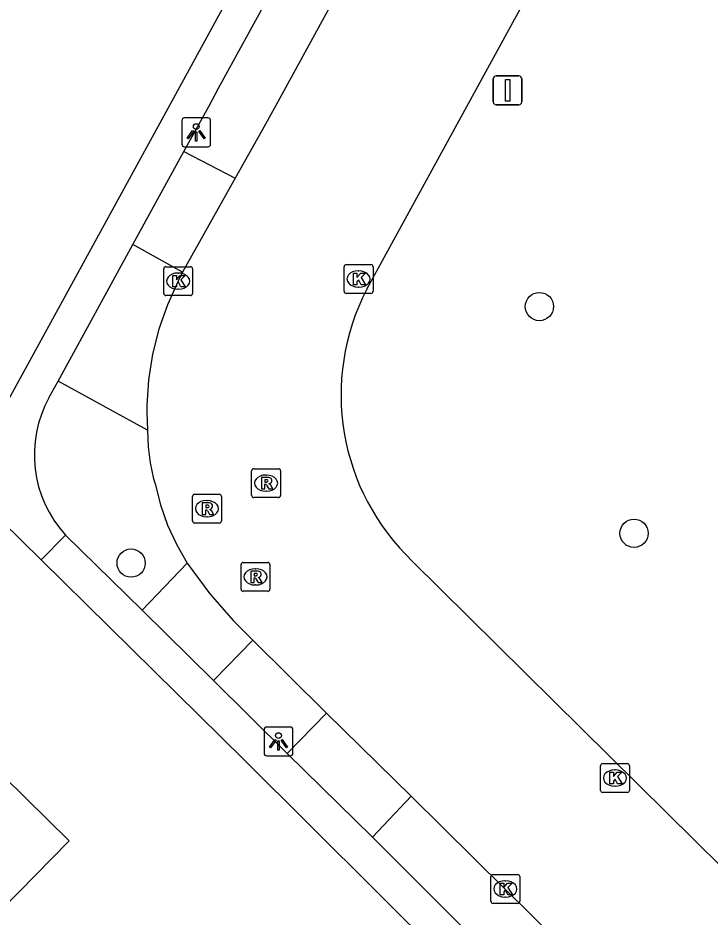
# Model space of a CAD drawing. Extents: x 160457 to 162082, y 388340 to 389736.
# Drawn here: x 160521.73 to 160545.71, y 389337.73 to 389368.86 of the extents above; entities that cross this region are included whole.
import ezdxf

# ---------------------------------------------------------------- set-up
doc = ezdxf.new("R2010")
doc.units = 0
for name, color, linetype in [('IMGEO_Boom', 7, 'Continuous'), ('IMGEO_Kolk', 7, 'Continuous'), ('IMGEO_Lichtpunt', 7, 'Continuous'), ('IMGEO_Pand', 7, 'Continuous'), ('IMGEO_Parkeervlak_open', 7, 'Continuous'), ('IMGEO_Rijbaan_lokaal_gesloten', 7, 'Continuous'), ('IMGEO_Rioolput', 7, 'Continuous'), ('IMGEO_Verkeersbordpaal', 7, 'Continuous'), ('IMGEO_Voetpad_open', 7, 'Continuous')]:
    doc.layers.add(name, color=color, linetype=linetype)

msp = doc.modelspace()

# ---------------------------------------------------------------- linework, layer by layer
at = {"layer": 'IMGEO_Boom'}
for centre in [(160539.796, 389358.868), (160543.074, 389351.016), (160525.652, 389349.984)]:
    msp.add_circle(centre, 0.489, dxfattribs=at)
at = {"layer": 'IMGEO_Kolk'}
for p, q in [((160526.781, 389359.323), (160526.781, 389360.175)), ((160526.856, 389360.249), (160527.708, 389360.249)), ((160527.782, 389360.175), (160527.782, 389359.323)), ((160533.03, 389359.396), (160533.03, 389360.248)), ((160533.105, 389360.322), (160533.957, 389360.322)), ((160533.518, 389360.102), (160533.543, 389360.102)), ((160534.031, 389360.248), (160534.031, 389359.396)), ((160527.269, 389360.029), (160527.294, 389360.029)), ((160527.292, 389359.469), (160527.267, 389359.469)), ((160533.541, 389359.542), (160533.516, 389359.542)), ((160527.708, 389359.249), (160526.856, 389359.249)), ((160533.957, 389359.322), (160533.105, 389359.322)), ((160541.913, 389342.116), (160541.913, 389342.968)), ((160541.988, 389343.042), (160542.84, 389343.042)), ((160542.914, 389342.968), (160542.914, 389342.116)), ((160542.401, 389342.822), (160542.426, 389342.822)), ((160542.84, 389342.042), (160541.988, 389342.042)), ((160542.424, 389342.262), (160542.399, 389342.262)), ((160538.189, 389339.201), (160539.041, 389339.201)), ((160538.114, 389338.275), (160538.114, 389339.127)), ((160538.602, 389338.981), (160538.627, 389338.981)), ((160539.115, 389339.127), (160539.115, 389338.275)), ((160538.625, 389338.421), (160538.6, 389338.421)), ((160539.041, 389338.201), (160538.189, 389338.201))]:
    msp.add_line(p, q, dxfattribs=at)
for points in [[(160526.781, 389359.323), (160526.781, 389360.175)], [(160526.856, 389360.249), (160527.708, 389360.249)], [(160527.782, 389360.175), (160527.782, 389359.323)], [(160533.03, 389359.396), (160533.03, 389360.248)], [(160533.105, 389360.322), (160533.957, 389360.322)], [(160534.031, 389360.248), (160534.031, 389359.396)], [(160527.102, 389359.949), (160527.225, 389359.949), (160527.225, 389359.798), (160527.355, 389359.949), (160527.519, 389359.949), (160527.373, 389359.798), (160527.526, 389359.549), (160527.374, 389359.549), (160527.289, 389359.713), (160527.225, 389359.646), (160527.225, 389359.549), (160527.102, 389359.549), (160527.102, 389359.949)], [(160533.351, 389360.022), (160533.474, 389360.022), (160533.474, 389359.871), (160533.604, 389360.022), (160533.768, 389360.022), (160533.622, 389359.871), (160533.775, 389359.622), (160533.623, 389359.622), (160533.538, 389359.786), (160533.474, 389359.719), (160533.474, 389359.622), (160533.351, 389359.622), (160533.351, 389360.022)], [(160527.708, 389359.249), (160526.856, 389359.249)], [(160533.957, 389359.322), (160533.105, 389359.322)], [(160541.913, 389342.116), (160541.913, 389342.968)], [(160541.988, 389343.042), (160542.84, 389343.042)], [(160542.914, 389342.968), (160542.914, 389342.116)], [(160542.234, 389342.742), (160542.357, 389342.742), (160542.357, 389342.591), (160542.487, 389342.742), (160542.651, 389342.742), (160542.505, 389342.591), (160542.658, 389342.342), (160542.506, 389342.342), (160542.421, 389342.506), (160542.357, 389342.439), (160542.357, 389342.342), (160542.234, 389342.342), (160542.234, 389342.742)], [(160542.84, 389342.042), (160541.988, 389342.042)], [(160538.189, 389339.201), (160539.041, 389339.201)], [(160538.114, 389338.275), (160538.114, 389339.127)], [(160538.435, 389338.901), (160538.558, 389338.901), (160538.558, 389338.75), (160538.688, 389338.901), (160538.852, 389338.901), (160538.706, 389338.75), (160538.859, 389338.501), (160538.707, 389338.501), (160538.622, 389338.665), (160538.558, 389338.598), (160538.558, 389338.501), (160538.435, 389338.501), (160538.435, 389338.901)], [(160539.115, 389339.127), (160539.115, 389338.275)], [(160539.041, 389338.201), (160538.189, 389338.201)]]:
    msp.add_lwpolyline(points, dxfattribs=at)
for centre, start, end in [((160526.858, 389360.173), 91.552, 178.448), ((160526.858, 389360.173), 91.552, 178.448), ((160527.706, 389360.173), 1.552, 88.448), ((160527.706, 389360.173), 1.552, 88.448), ((160533.107, 389360.246), 91.552, 178.448), ((160533.107, 389360.246), 91.552, 178.448), ((160533.955, 389360.246), 1.552, 88.448), ((160533.955, 389360.246), 1.552, 88.448), ((160526.858, 389359.325), 181.552, 268.448), ((160526.858, 389359.325), 181.552, 268.448), ((160527.706, 389359.325), 271.552, 358.448), ((160527.706, 389359.325), 271.552, 358.448), ((160533.107, 389359.398), 181.552, 268.448), ((160533.107, 389359.398), 181.552, 268.448), ((160533.955, 389359.398), 271.552, 358.448), ((160533.955, 389359.398), 271.552, 358.448), ((160541.99, 389342.966), 91.552, 178.448), ((160541.99, 389342.966), 91.552, 178.448), ((160542.838, 389342.966), 1.552, 88.448), ((160542.838, 389342.966), 1.552, 88.448), ((160541.99, 389342.118), 181.552, 268.448), ((160541.99, 389342.118), 181.552, 268.448), ((160542.838, 389342.118), 271.552, 358.448), ((160542.838, 389342.118), 271.552, 358.448), ((160538.191, 389339.125), 91.552, 178.448), ((160538.191, 389339.125), 91.552, 178.448), ((160539.039, 389339.125), 1.552, 88.448), ((160539.039, 389339.125), 1.552, 88.448), ((160538.191, 389338.277), 181.552, 268.448), ((160538.191, 389338.277), 181.552, 268.448), ((160539.039, 389338.277), 271.552, 358.448), ((160539.039, 389338.277), 271.552, 358.448)]:
    msp.add_arc(centre, 0.0765, start, end, dxfattribs=at)
for centre, major_axis, ratio, start_param, end_param in [((160533.517, 389359.822), (-0.387, 0.002), 0.722429, 4.712389, 7.853982), ((160533.542, 389359.822), (-0.39, 0.002), 0.717154, 1.570796, 4.712389), ((160527.268, 389359.749), (-0.387, 0.002), 0.722429, 4.712389, 7.853982), ((160527.293, 389359.749), (-0.39, 0.002), 0.717154, 1.570796, 4.712389), ((160542.4, 389342.542), (-0.387, 0.002), 0.722429, 4.712389, 7.853982), ((160542.425, 389342.542), (-0.39, 0.002), 0.717154, 1.570796, 4.712389), ((160538.601, 389338.701), (-0.387, 0.002), 0.722429, 4.712389, 7.853982), ((160538.626, 389338.701), (-0.39, 0.002), 0.717154, 1.570796, 4.712389)]:
    msp.add_ellipse(centre, major_axis=major_axis, ratio=ratio, start_param=start_param, end_param=end_param, dxfattribs=at)
at = {"layer": 'IMGEO_Lichtpunt'}
for p, q in [((160528.31, 389365.398), (160527.502, 389365.398)), ((160528.31, 389365.398), (160527.502, 389365.398)), ((160527.408, 389365.303), (160527.408, 389364.496)), ((160527.408, 389365.303), (160527.408, 389364.496)), ((160528.404, 389364.496), (160528.404, 389365.303)), ((160528.404, 389364.496), (160528.404, 389365.303)), ((160527.502, 389364.402), (160528.31, 389364.402)), ((160527.502, 389364.402), (160528.31, 389364.402)), ((160530.259, 389344.213), (160530.259, 389343.406)), ((160530.259, 389344.213), (160530.259, 389343.406)), ((160531.161, 389344.308), (160530.353, 389344.308)), ((160531.161, 389344.308), (160530.353, 389344.308)), ((160531.255, 389343.406), (160531.255, 389344.213)), ((160531.255, 389343.406), (160531.255, 389344.213)), ((160530.353, 389343.312), (160531.161, 389343.312)), ((160530.353, 389343.312), (160531.161, 389343.312))]:
    msp.add_line(p, q, dxfattribs=at)
for points in [[(160527.782, 389364.967), (160527.821, 389364.939), (160527.633, 389364.677), (160527.595, 389364.704), (160527.782, 389364.967)], [(160527.884, 389364.919), (160527.931, 389364.919), (160527.931, 389364.597), (160527.884, 389364.597), (160527.884, 389364.919)], [(160527.994, 389364.939), (160528.032, 389364.966), (160528.219, 389364.704), (160528.18, 389364.676), (160527.994, 389364.939)], [(160530.633, 389343.877), (160530.672, 389343.849), (160530.484, 389343.587), (160530.446, 389343.614), (160530.633, 389343.877)], [(160530.845, 389343.849), (160530.883, 389343.876), (160531.07, 389343.614), (160531.031, 389343.586), (160530.845, 389343.849)], [(160530.735, 389343.829), (160530.782, 389343.829), (160530.782, 389343.507), (160530.735, 389343.507), (160530.735, 389343.829)]]:
    msp.add_lwpolyline(points, dxfattribs=at)
for centre in [(160527.907, 389365.101), (160530.758, 389344.011)]:
    msp.add_circle(centre, 0.0994, dxfattribs=at)
for centre, start, end in [((160527.502, 389365.303), 90, 180), ((160527.502, 389365.303), 90, 180), ((160528.31, 389365.303), 0, 90), ((160528.31, 389365.303), 0, 90), ((160527.502, 389364.496), 180, 270), ((160527.502, 389364.496), 180, 270), ((160528.31, 389364.496), 270, 0), ((160528.31, 389364.496), 270, 360), ((160530.353, 389344.213), 90, 180), ((160530.353, 389344.213), 90, 180), ((160531.161, 389344.213), 0, 90), ((160531.161, 389344.213), 0, 90), ((160530.353, 389343.406), 180, 270), ((160530.353, 389343.406), 180, 270), ((160531.161, 389343.406), 270, 0), ((160531.161, 389343.406), 270, 360)]:
    msp.add_arc(centre, 0.0946, start, end, dxfattribs=at)
at = {"layer": 'IMGEO_Pand'}
msp.add_lwpolyline([(160519.995, 389336.801), (160523.503, 389340.363), (160515.197, 389348.527), (160511.256, 389344.521), (160508.271, 389347.457), (160505.422, 389344.566), (160503.112, 389346.843), (160500, 389343.682), (160499.605, 389343.281), (160499.294, 389342.965), (160500, 389342.27), (160502.467, 389339.842), (160503.905, 389341.304), (160511.348, 389333.977), (160513.2, 389335.859), (160516.18, 389332.926), (160519.995, 389336.801)], dxfattribs=at)
at = {"layer": 'IMGEO_Parkeervlak_open'}
msp.add_lwpolyline([(160526.218, 389354.582), (160523.124, 389356.279)], dxfattribs=at)
at = {"layer": 'IMGEO_Rijbaan_lokaal_gesloten'}
for points in [[(160533.816, 389359.468), (160544.393, 389378.79)], [(160535.675, 389374.996), (160530.661, 389365.828), (160530.128, 389364.875), (160529.254, 389363.312)], [(160529.254, 389363.312), (160527.436, 389360.063)], [(160527.436, 389360.063), (160527.28, 389359.749), (160526.91, 389358.932), (160526.615, 389358.086), (160526.396, 389357.217), (160526.256, 389356.331), (160526.196, 389355.437), (160526.193, 389355.212), (160526.218, 389354.582)], [(160526.218, 389354.582), (160526.239, 389354.016), (160526.311, 389353.454), (160526.432, 389352.9), (160526.479, 389352.733), (160526.666, 389352.007), (160526.917, 389351.3), (160527.23, 389350.618), (160527.592, 389349.984)], [(160527.592, 389349.984), (160528.377, 389348.92), (160529.196, 389347.99), (160529.869, 389347.313)], [(160585.222, 389300.837), (160535.404, 389350.045)], [(160529.869, 389347.313), (160532.421, 389344.791)], [(160532.421, 389344.791), (160535.356, 389341.909)], [(160535.356, 389341.909), (160538.614, 389338.699), (160543.879, 389333.495)]]:
    msp.add_lwpolyline(points, dxfattribs=at)
msp.add_arc((160540.869, 389355.811), 7.945, 152.5972, 226.5345, dxfattribs=at)
at = {"layer": 'IMGEO_Rioolput'}
for p, q in [((160529.902, 389353.254), (160530.754, 389353.254)), ((160529.827, 389352.328), (160529.827, 389353.18)), ((160530.315, 389353.034), (160530.34, 389353.034)), ((160530.828, 389353.18), (160530.828, 389352.328)), ((160527.777, 389351.443), (160527.777, 389352.295)), ((160527.852, 389352.369), (160528.704, 389352.369)), ((160528.778, 389352.295), (160528.778, 389351.443)), ((160530.338, 389352.474), (160530.313, 389352.474)), ((160528.265, 389352.149), (160528.29, 389352.149)), ((160530.754, 389352.254), (160529.902, 389352.254)), ((160528.704, 389351.369), (160527.852, 389351.369)), ((160528.288, 389351.589), (160528.263, 389351.589)), ((160529.458, 389349.081), (160529.458, 389349.933)), ((160529.533, 389350.007), (160530.385, 389350.007)), ((160529.946, 389349.787), (160529.971, 389349.787)), ((160530.459, 389349.933), (160530.459, 389349.081)), ((160529.969, 389349.227), (160529.944, 389349.227)), ((160530.385, 389349.007), (160529.533, 389349.007))]:
    msp.add_line(p, q, dxfattribs=at)
for points in [[(160529.902, 389353.254), (160530.754, 389353.254)], [(160529.827, 389352.328), (160529.827, 389353.18)], [(160530.416, 389352.952), (160530.164, 389352.954), (160530.164, 389352.554)], [(160530.828, 389353.18), (160530.828, 389352.328)], [(160530.164, 389352.554), (160530.288, 389352.554), (160530.288, 389352.716), (160530.299, 389352.716)], [(160530.342, 389352.873), (160530.288, 389352.873), (160530.288, 389352.792)], [(160530.288, 389352.792), (160530.34, 389352.792)], [(160530.346, 389352.687), (160530.417, 389352.554), (160530.557, 389352.554), (160530.492, 389352.68)], [(160527.777, 389351.443), (160527.777, 389352.295)], [(160527.852, 389352.369), (160528.704, 389352.369)], [(160528.778, 389352.295), (160528.778, 389351.443)], [(160528.366, 389352.067), (160528.114, 389352.069), (160528.114, 389351.669)], [(160528.292, 389351.988), (160528.238, 389351.988), (160528.238, 389351.907)], [(160530.754, 389352.254), (160529.902, 389352.254)], [(160528.114, 389351.669), (160528.238, 389351.669), (160528.238, 389351.831), (160528.249, 389351.831)], [(160528.238, 389351.907), (160528.29, 389351.907)], [(160528.296, 389351.802), (160528.367, 389351.669), (160528.507, 389351.669), (160528.442, 389351.795)], [(160528.704, 389351.369), (160527.852, 389351.369)], [(160529.458, 389349.081), (160529.458, 389349.933)], [(160529.533, 389350.007), (160530.385, 389350.007)], [(160530.459, 389349.933), (160530.459, 389349.081)], [(160530.047, 389349.705), (160529.795, 389349.707), (160529.795, 389349.307)], [(160529.795, 389349.307), (160529.919, 389349.307), (160529.919, 389349.469), (160529.93, 389349.469)], [(160529.973, 389349.626), (160529.919, 389349.626), (160529.919, 389349.545)], [(160529.919, 389349.545), (160529.971, 389349.545)], [(160529.977, 389349.44), (160530.048, 389349.307), (160530.188, 389349.307), (160530.123, 389349.433)], [(160530.385, 389349.007), (160529.533, 389349.007)]]:
    msp.add_lwpolyline(points, dxfattribs=at)
for centre, radius, start, end in [((160529.904, 389353.178), 0.0765, 91.552, 178.448), ((160529.904, 389353.178), 0.0765, 91.552, 178.448), ((160530.752, 389353.178), 0.0765, 1.552, 88.448), ((160530.752, 389353.178), 0.0765, 1.552, 88.448), ((160530.415, 389352.842), 0.109, 350.3612, 89.416), ((160530.298, 389352.663), 0.0533, 26.0293, 88.6989), ((160530.324, 389352.981), 0.19, 274.7715, 282.9687), ((160530.348, 389352.777), 0.0964, 77.0061, 93.1865), ((160530.362, 389352.834), 0.0378, 276.6634, 79.6772), ((160530.413, 389352.842), 0.112, 277.5842, 350.9817), ((160530.397, 389352.627), 0.108, 29.5134, 73.7905), ((160527.854, 389352.293), 0.0765, 91.552, 178.448), ((160527.854, 389352.293), 0.0765, 91.552, 178.448), ((160528.702, 389352.293), 0.0765, 1.552, 88.448), ((160528.702, 389352.293), 0.0765, 1.552, 88.448), ((160529.904, 389352.33), 0.0765, 181.552, 268.448), ((160529.904, 389352.33), 0.0765, 181.552, 268.448), ((160530.752, 389352.33), 0.0765, 271.552, 358.448), ((160530.752, 389352.33), 0.0765, 271.552, 358.448), ((160528.298, 389351.892), 0.0964, 77.0061, 93.1865), ((160528.312, 389351.949), 0.0378, 276.6634, 79.6772), ((160528.365, 389351.957), 0.109, 350.3612, 89.416), ((160528.248, 389351.778), 0.0533, 26.0293, 88.6989), ((160528.274, 389352.096), 0.19, 274.7715, 282.9687), ((160528.363, 389351.957), 0.112, 277.5842, 350.9817), ((160528.347, 389351.742), 0.108, 29.5134, 73.7905), ((160527.854, 389351.445), 0.0765, 181.552, 268.448), ((160527.854, 389351.445), 0.0765, 181.552, 268.448), ((160528.702, 389351.445), 0.0765, 271.552, 358.448), ((160528.702, 389351.445), 0.0765, 271.552, 358.448), ((160529.535, 389349.931), 0.0765, 91.552, 178.448), ((160529.535, 389349.931), 0.0765, 91.552, 178.448), ((160530.383, 389349.931), 0.0765, 1.552, 88.448), ((160530.383, 389349.931), 0.0765, 1.552, 88.448), ((160529.929, 389349.416), 0.0533, 26.0293, 88.6989), ((160529.955, 389349.734), 0.19, 274.7715, 282.9687), ((160529.979, 389349.53), 0.0964, 77.0061, 93.1865), ((160529.993, 389349.587), 0.0378, 276.6634, 79.6772), ((160530.046, 389349.595), 0.109, 350.3612, 89.416), ((160530.044, 389349.595), 0.112, 277.5842, 350.9817), ((160530.028, 389349.38), 0.108, 29.5134, 73.7905), ((160529.535, 389349.083), 0.0765, 181.552, 268.448), ((160529.535, 389349.083), 0.0765, 181.552, 268.448), ((160530.383, 389349.083), 0.0765, 271.552, 358.448), ((160530.383, 389349.083), 0.0765, 271.552, 358.448)]:
    msp.add_arc(centre, radius, start, end, dxfattribs=at)
for centre, major_axis, ratio, start_param, end_param in [((160530.314, 389352.754), (-0.387, 0.002), 0.722429, 4.712389, 7.853982), ((160530.339, 389352.754), (-0.39, 0.002), 0.717154, 1.570796, 4.712389), ((160528.264, 389351.869), (-0.387, 0.002), 0.722429, 4.712389, 7.853982), ((160528.289, 389351.869), (-0.39, 0.002), 0.717154, 1.570796, 4.712389), ((160529.945, 389349.507), (-0.387, 0.002), 0.722429, 4.712389, 7.853982), ((160529.97, 389349.507), (-0.39, 0.002), 0.717154, 1.570796, 4.712389)]:
    msp.add_ellipse(centre, major_axis=major_axis, ratio=ratio, start_param=start_param, end_param=end_param, dxfattribs=at)
at = {"layer": 'IMGEO_Verkeersbordpaal'}
for p, q in [((160538.196, 389365.954), (160538.196, 389366.754)), ((160538.196, 389366.754), (160538.196, 389365.954)), ((160538.296, 389366.854), (160539.086, 389366.854)), ((160539.086, 389366.854), (160538.296, 389366.854)), ((160539.186, 389366.754), (160539.186, 389365.954)), ((160539.186, 389365.954), (160539.186, 389366.754)), ((160539.086, 389365.854), (160538.296, 389365.854)), ((160538.296, 389365.854), (160539.086, 389365.854))]:
    msp.add_line(p, q, dxfattribs=at)
msp.add_lwpolyline([(160538.616, 389366.729), (160538.766, 389366.729), (160538.766, 389365.979), (160538.616, 389365.979), (160538.616, 389366.729)], dxfattribs=at)
for centre, start, end in [((160538.296, 389366.754), 90, 180), ((160538.296, 389366.754), 90, 180), ((160539.086, 389366.754), 0, 90), ((160539.086, 389366.754), 360, 90), ((160538.296, 389365.954), 180, 270), ((160538.296, 389365.954), 180, 270), ((160539.086, 389365.954), 270, 0), ((160539.086, 389365.954), 270, 0)]:
    msp.add_arc(centre, 0.1, start, end, dxfattribs=at)
at = {"layer": 'IMGEO_Voetpad_open'}
for points in [[(160520.737, 389354.442), (160526.73, 389365.361), (160527.269, 389366.347), (160554.077, 389415.386), (160559.368, 389425.085), (160585.436, 389472.818), (160589.284, 389479.655), (160593.574, 389487.437)], [(160527.48, 389364.233), (160528.338, 389365.797), (160528.684, 389366.427), (160533.907, 389375.965)], [(160525.713, 389361.011), (160527.48, 389364.233)], [(160527.48, 389364.233), (160529.254, 389363.312)], [(160523.124, 389356.279), (160525.713, 389361.011)], [(160527.436, 389360.063), (160525.713, 389361.011)], [(160522.817, 389355.729), (160523.124, 389356.279)], [(160521.166, 389351.453), (160522.54, 389350.099)], [(160522.54, 389350.099), (160523.383, 389350.954)], [(160526.03, 389348.355), (160523.383, 389350.954)], [(160522.54, 389350.099), (160529.566, 389343.175), (160541.05, 389331.762), (160573.763, 389299.438), (160601.464, 389272.056)], [(160526.03, 389348.355), (160527.592, 389349.984)], [(160528.501, 389345.918), (160526.03, 389348.355)], [(160528.501, 389345.918), (160529.869, 389347.313)], [(160531.059, 389343.386), (160528.501, 389345.918)], [(160532.421, 389344.791), (160531.059, 389343.386)], [(160534.012, 389340.493), (160531.059, 389343.386)], [(160535.356, 389341.909), (160534.012, 389340.493)], [(160542.453, 389332.073), (160534.012, 389340.493)]]:
    msp.add_lwpolyline(points, dxfattribs=at)
msp.add_arc((160526.39, 389353.732), 4.094, 150.7942, 222.7257, dxfattribs=at)

doc.saveas('drawing.dxf')
